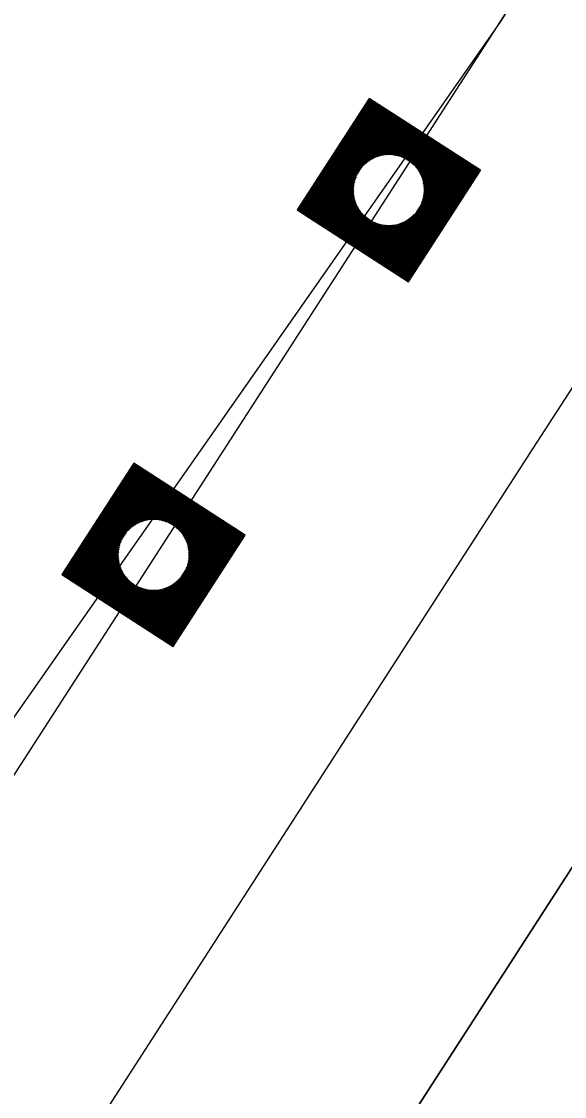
# Model space of a CAD drawing. Extents: x 14104283 to 14128447, y 8633203 to 8671666.
# Drawn here: x 14119381.31 to 14119406.4, y 8669210.11 to 8669259.76 of the extents above; entities that cross this region are included whole.
import ezdxf

# ---------------------------------------------------------------- set-up
doc = ezdxf.new("R2010")
doc.units = 0
for name, color, linetype in [('dsnCellElements', 7, 'Continuous'), ('dsnPaintExistingBrokenLaneLineWhite', 7, 'Continuous'), ('dsnPaintExistingEdgeLineRightWhite', 7, 'Continuous'), ('dsnPaintPlaceBrokenLineWhite', 7, 'Continuous'), ('dsnShadingPaved', 7, 'Continuous'), ('dsnStdLabel', 7, 'Continuous'), ('dsnTapeExistingChannelizingLaneYellow', 7, 'Continuous'), ('dsnTapePlaceChannelizingYellow', 7, 'Continuous')]:
    doc.layers.add(name, color=color, linetype=linetype)

msp = doc.modelspace()

# ---------------------------------------------------------------- linework, layer by layer
at = {"layer": 'dsnCellElements'}
for centre in [(14119398.282, 8669251.976), (14119387.415, 8669235.128)]:
    msp.add_circle(centre, 1.65, dxfattribs=at)
at = {"layer": 'dsnPaintExistingBrokenLaneLineWhite'}
for p, q in [((14119404.971, 8669240.065), (14119490.235, 8669372.153)), ((14119353.59, 8669160.467), (14119404.971, 8669240.065)), ((14119353.59, 8669160.467), (14119404.971, 8669240.065))]:
    msp.add_line(p, q, dxfattribs=at)
at = {"layer": 'dsnPaintExistingEdgeLineRightWhite'}
msp.add_line((14119329.789, 8669101.47), (14119537.52, 8669423.28), dxfattribs=at)
at = {"layer": 'dsnPaintPlaceBrokenLineWhite'}
for p, q in [((14119404.971, 8669240.065), (14119490.235, 8669372.153)), ((14119353.59, 8669160.467), (14119404.971, 8669240.065))]:
    msp.add_line(p, q, dxfattribs=at)
at = {"layer": 'dsnShadingPaved'}
for p, q in [((14119509.778, 8669424.497), (14119403.438, 8669259.759)), ((14119403.438, 8669259.759), (14119477.196, 8669374.023)), ((14119403.438, 8669259.759), (14119219.81, 8668997.415)), ((14119292.603, 8669088.156), (14119403.438, 8669259.759)), ((14119415.053, 8669233.557), (14119367.38, 8669159.704))]:
    msp.add_line(p, q, dxfattribs=at)
at = {"layer": 'dsnStdLabel'}
for points in [[(14119399.192, 8669247.741), (14119402.517, 8669252.886), (14119397.372, 8669256.211), (14119394.047, 8669251.066), (14119399.192, 8669247.741)], [(14119399.189, 8669247.743), (14119402.512, 8669252.885), (14119397.373, 8669256.206), (14119394.051, 8669251.067), (14119399.193, 8669247.744)], [(14119399.186, 8669247.745), (14119402.507, 8669252.884), (14119397.374, 8669256.202), (14119394.056, 8669251.068), (14119399.195, 8669247.747)], [(14119399.234, 8669247.879), (14119402.462, 8669252.874), (14119397.384, 8669256.156), (14119394.102, 8669251.078), (14119399.213, 8669247.775)], [(14119399.224, 8669247.925), (14119402.416, 8669252.865), (14119397.393, 8669256.111), (14119394.147, 8669251.088), (14119399.231, 8669247.802)], [(14119399.214, 8669247.971), (14119402.371, 8669252.855), (14119397.403, 8669256.065), (14119394.193, 8669251.098), (14119399.249, 8669247.83)], [(14119399.204, 8669248.016), (14119402.325, 8669252.845), (14119397.413, 8669256.019), (14119394.239, 8669251.107), (14119399.234, 8669247.879)], [(14119399.194, 8669248.062), (14119402.279, 8669252.835), (14119397.423, 8669255.974), (14119394.284, 8669251.117), (14119399.224, 8669247.925)], [(14119399.185, 8669248.107), (14119402.234, 8669252.825), (14119397.433, 8669255.928), (14119394.33, 8669251.127), (14119399.214, 8669247.971)], [(14119399.175, 8669248.153), (14119402.188, 8669252.815), (14119397.442, 8669255.882), (14119394.375, 8669251.137), (14119399.204, 8669248.016)], [(14119399.165, 8669248.199), (14119402.142, 8669252.806), (14119397.452, 8669255.837), (14119394.421, 8669251.147), (14119399.194, 8669248.062)], [(14119399.155, 8669248.244), (14119402.097, 8669252.796), (14119397.462, 8669255.791), (14119394.467, 8669251.156), (14119399.185, 8669248.107)], [(14119399.145, 8669248.29), (14119402.051, 8669252.786), (14119397.472, 8669255.746), (14119394.512, 8669251.166), (14119399.175, 8669248.153)], [(14119399.136, 8669248.336), (14119402.005, 8669252.776), (14119397.482, 8669255.7), (14119394.558, 8669251.176), (14119399.165, 8669248.199)], [(14119399.126, 8669248.381), (14119401.96, 8669252.766), (14119397.491, 8669255.654), (14119394.604, 8669251.186), (14119399.155, 8669248.244)], [(14119399.116, 8669248.427), (14119401.914, 8669252.757), (14119397.501, 8669255.609), (14119394.649, 8669251.196), (14119399.145, 8669248.29)], [(14119399.106, 8669248.472), (14119401.869, 8669252.747), (14119397.511, 8669255.563), (14119394.695, 8669251.206), (14119399.136, 8669248.336)], [(14119399.096, 8669248.518), (14119401.823, 8669252.737), (14119397.521, 8669255.517), (14119394.74, 8669251.215), (14119399.126, 8669248.381)], [(14119399.087, 8669248.564), (14119401.777, 8669252.727), (14119397.531, 8669255.472), (14119394.786, 8669251.225), (14119399.116, 8669248.427)], [(14119399.077, 8669248.609), (14119401.732, 8669252.717), (14119397.54, 8669255.426), (14119394.832, 8669251.235), (14119399.106, 8669248.472)], [(14119399.067, 8669248.655), (14119401.686, 8669252.708), (14119397.55, 8669255.381), (14119394.877, 8669251.245), (14119399.096, 8669248.518)], [(14119399.057, 8669248.701), (14119401.64, 8669252.698), (14119397.56, 8669255.335), (14119394.923, 8669251.255), (14119399.087, 8669248.564)], [(14119399.047, 8669248.746), (14119401.595, 8669252.688), (14119397.57, 8669255.289), (14119394.969, 8669251.264), (14119399.077, 8669248.609)], [(14119399.037, 8669248.792), (14119401.549, 8669252.678), (14119397.58, 8669255.244), (14119395.014, 8669251.274), (14119399.067, 8669248.655)], [(14119399.028, 8669248.837), (14119401.504, 8669252.668), (14119397.589, 8669255.198), (14119395.06, 8669251.284), (14119399.057, 8669248.701)], [(14119399.018, 8669248.883), (14119401.458, 8669252.659), (14119397.599, 8669255.152), (14119395.105, 8669251.294), (14119399.047, 8669248.746)], [(14119399.008, 8669248.929), (14119401.412, 8669252.649), (14119397.609, 8669255.107), (14119395.151, 8669251.304), (14119399.037, 8669248.792)], [(14119398.998, 8669248.974), (14119401.367, 8669252.639), (14119397.619, 8669255.061), (14119395.197, 8669251.313), (14119399.028, 8669248.837)], [(14119398.988, 8669249.02), (14119401.321, 8669252.629), (14119397.629, 8669255.016), (14119395.242, 8669251.323), (14119399.018, 8669248.883)], [(14119398.979, 8669249.066), (14119401.275, 8669252.619), (14119397.638, 8669254.97), (14119395.288, 8669251.333), (14119399.008, 8669248.929)], [(14119398.969, 8669249.111), (14119401.23, 8669252.61), (14119397.648, 8669254.924), (14119395.334, 8669251.343), (14119398.998, 8669248.974)], [(14119398.959, 8669249.157), (14119401.184, 8669252.6), (14119397.658, 8669254.879), (14119395.379, 8669251.353), (14119398.988, 8669249.02)], [(14119398.949, 8669249.202), (14119401.139, 8669252.59), (14119397.668, 8669254.833), (14119395.425, 8669251.362), (14119398.979, 8669249.066)], [(14119398.939, 8669249.248), (14119401.093, 8669252.58), (14119397.678, 8669254.787), (14119395.47, 8669251.372), (14119398.969, 8669249.111)], [(14119398.93, 8669249.294), (14119401.047, 8669252.57), (14119397.687, 8669254.742), (14119395.516, 8669251.382), (14119398.959, 8669249.157)], [(14119398.92, 8669249.339), (14119401.002, 8669252.561), (14119397.697, 8669254.696), (14119395.562, 8669251.392), (14119398.949, 8669249.202)], [(14119398.91, 8669249.385), (14119400.956, 8669252.551), (14119397.707, 8669254.651), (14119395.607, 8669251.402), (14119398.939, 8669249.248)], [(14119398.9, 8669249.431), (14119400.91, 8669252.541), (14119397.717, 8669254.605), (14119395.653, 8669251.411), (14119398.93, 8669249.294)], [(14119398.89, 8669249.476), (14119400.865, 8669252.531), (14119397.727, 8669254.559), (14119395.699, 8669251.421), (14119398.92, 8669249.339)], [(14119398.881, 8669249.522), (14119400.819, 8669252.521), (14119397.736, 8669254.514), (14119395.744, 8669251.431), (14119398.91, 8669249.385)], [(14119398.871, 8669249.567), (14119400.774, 8669252.512), (14119397.746, 8669254.468), (14119395.79, 8669251.441), (14119398.9, 8669249.431)], [(14119398.861, 8669249.613), (14119400.728, 8669252.502), (14119397.756, 8669254.422), (14119395.835, 8669251.451), (14119398.89, 8669249.476)], [(14119398.851, 8669249.659), (14119400.682, 8669252.492), (14119397.766, 8669254.377), (14119395.881, 8669251.46), (14119398.881, 8669249.522)], [(14119398.841, 8669249.704), (14119400.637, 8669252.482), (14119397.776, 8669254.331), (14119395.927, 8669251.47), (14119398.871, 8669249.567)], [(14119398.832, 8669249.75), (14119400.591, 8669252.472), (14119397.786, 8669254.286), (14119395.972, 8669251.48), (14119398.861, 8669249.613)], [(14119398.822, 8669249.796), (14119400.545, 8669252.463), (14119397.795, 8669254.24), (14119396.018, 8669251.49), (14119398.851, 8669249.659)], [(14119398.894, 8669253.491), (14119397.805, 8669254.194), (14119397.102, 8669253.106)], [(14119398.759, 8669253.538), (14119397.815, 8669254.149), (14119397.205, 8669253.204)], [(14119398.655, 8669253.566), (14119397.825, 8669254.103), (14119397.288, 8669253.273)], [(14119398.566, 8669253.585), (14119397.835, 8669254.057), (14119397.362, 8669253.326)], [(14119398.486, 8669253.597), (14119397.844, 8669254.012), (14119397.429, 8669253.37)], [(14119398.414, 8669253.604), (14119397.854, 8669253.966), (14119397.492, 8669253.406)], [(14119398.347, 8669253.608), (14119397.864, 8669253.92), (14119397.552, 8669253.438)], [(14119398.284, 8669253.61), (14119397.874, 8669253.875), (14119397.609, 8669253.465)], [(14119398.225, 8669253.609), (14119397.884, 8669253.829), (14119397.663, 8669253.488)], [(14119398.169, 8669253.606), (14119397.893, 8669253.784), (14119397.716, 8669253.508)], [(14119398.115, 8669253.601), (14119397.903, 8669253.738), (14119397.766, 8669253.526)], [(14119398.064, 8669253.595), (14119397.913, 8669253.692), (14119397.816, 8669253.542)], [(14119398.014, 8669253.588), (14119397.923, 8669253.647), (14119397.864, 8669253.555)], [(14119397.967, 8669253.579), (14119397.933, 8669253.601), (14119397.91, 8669253.567)], [(14119399.796, 8669251.364), (14119400.5, 8669252.453), (14119399.411, 8669253.156)], [(14119399.844, 8669251.499), (14119400.454, 8669252.443), (14119399.51, 8669253.053)], [(14119399.872, 8669251.603), (14119400.409, 8669252.433), (14119399.578, 8669252.97)], [(14119396.767, 8669252.588), (14119396.064, 8669251.5), (14119397.152, 8669250.796)], [(14119396.72, 8669252.454), (14119396.109, 8669251.509), (14119397.054, 8669250.899)], [(14119399.89, 8669251.692), (14119400.363, 8669252.423), (14119399.632, 8669252.896)], [(14119399.902, 8669251.771), (14119400.317, 8669252.414), (14119399.675, 8669252.828)], [(14119399.91, 8669251.844), (14119400.272, 8669252.404), (14119399.712, 8669252.766)], [(14119399.914, 8669251.911), (14119400.226, 8669252.394), (14119399.743, 8669252.706)], [(14119399.915, 8669251.974), (14119400.18, 8669252.384), (14119399.77, 8669252.649)], [(14119399.914, 8669252.033), (14119400.135, 8669252.374), (14119399.793, 8669252.595)], [(14119399.911, 8669252.089), (14119400.089, 8669252.365), (14119399.814, 8669252.542)], [(14119399.907, 8669252.143), (14119400.043, 8669252.355), (14119399.832, 8669252.492)], [(14119399.901, 8669252.194), (14119399.998, 8669252.345), (14119399.847, 8669252.442)], [(14119396.691, 8669252.349), (14119396.155, 8669251.519), (14119396.985, 8669250.983)], [(14119396.673, 8669252.26), (14119396.201, 8669251.529), (14119396.932, 8669251.056)], [(14119396.661, 8669252.181), (14119396.246, 8669251.539), (14119396.888, 8669251.124)], [(14119396.654, 8669252.108), (14119396.292, 8669251.549), (14119396.852, 8669251.187)], [(14119396.649, 8669252.041), (14119396.337, 8669251.558), (14119396.82, 8669251.246)], [(14119396.648, 8669251.979), (14119396.383, 8669251.568), (14119396.793, 8669251.303)], [(14119399.893, 8669252.244), (14119399.952, 8669252.335), (14119399.861, 8669252.394)], [(14119399.885, 8669252.291), (14119399.907, 8669252.325), (14119399.872, 8669252.347)], [(14119396.649, 8669251.919), (14119396.429, 8669251.578), (14119396.77, 8669251.357)], [(14119396.652, 8669251.863), (14119396.474, 8669251.588), (14119396.749, 8669251.41)], [(14119396.657, 8669251.809), (14119396.52, 8669251.598), (14119396.732, 8669251.461)], [(14119396.663, 8669251.758), (14119396.566, 8669251.607), (14119396.716, 8669251.51)], [(14119396.67, 8669251.709), (14119396.611, 8669251.617), (14119396.703, 8669251.558)], [(14119396.679, 8669251.661), (14119396.657, 8669251.627), (14119396.691, 8669251.605)], [(14119397.67, 8669250.462), (14119398.841, 8669249.704)], [(14119398.724, 8669250.252), (14119398.848, 8669250.444)], [(14119398.734, 8669250.206), (14119398.9, 8669250.464)], [(14119398.743, 8669250.161), (14119398.955, 8669250.488)], [(14119398.753, 8669250.115), (14119399.012, 8669250.515)], [(14119398.763, 8669250.069), (14119399.071, 8669250.546)], [(14119398.773, 8669250.024), (14119399.134, 8669250.583)], [(14119398.783, 8669249.978), (14119399.201, 8669250.626)], [(14119398.792, 8669249.933), (14119399.275, 8669250.68)], [(14119398.802, 8669249.887), (14119399.359, 8669250.748)], [(14119398.812, 8669249.841), (14119399.462, 8669250.847)], [(14119397.804, 8669250.414), (14119398.832, 8669249.75)], [(14119397.908, 8669250.386), (14119398.822, 8669249.796)], [(14119397.998, 8669250.368), (14119398.812, 8669249.841)], [(14119398.077, 8669250.356), (14119398.802, 8669249.887)], [(14119398.149, 8669250.348), (14119398.792, 8669249.933)], [(14119398.217, 8669250.344), (14119398.783, 8669249.978)], [(14119398.279, 8669250.343), (14119398.773, 8669250.024)], [(14119398.339, 8669250.344), (14119398.763, 8669250.069)], [(14119398.395, 8669250.347), (14119398.753, 8669250.115)], [(14119398.448, 8669250.351), (14119398.743, 8669250.161)], [(14119398.5, 8669250.357), (14119398.734, 8669250.206)], [(14119398.549, 8669250.365), (14119398.724, 8669250.252)], [(14119398.597, 8669250.373), (14119398.714, 8669250.298)], [(14119398.714, 8669250.298), (14119398.797, 8669250.426)], [(14119388.325, 8669230.893), (14119391.65, 8669236.038), (14119386.505, 8669239.362), (14119383.18, 8669234.218), (14119388.325, 8669230.893)], [(14119388.322, 8669230.895), (14119391.645, 8669236.037), (14119386.506, 8669239.358), (14119383.185, 8669234.219), (14119388.327, 8669230.896)], [(14119388.319, 8669230.896), (14119391.641, 8669236.036), (14119386.507, 8669239.353), (14119383.189, 8669234.22), (14119388.329, 8669230.898)], [(14119388.367, 8669231.031), (14119391.595, 8669236.026), (14119386.517, 8669239.308), (14119383.235, 8669234.23), (14119388.346, 8669230.926)], [(14119388.357, 8669231.076), (14119391.55, 8669236.016), (14119386.527, 8669239.262), (14119383.281, 8669234.239), (14119388.364, 8669230.954)], [(14119388.347, 8669231.122), (14119391.504, 8669236.006), (14119386.537, 8669239.216), (14119383.326, 8669234.249), (14119388.382, 8669230.982)], [(14119388.338, 8669231.168), (14119391.458, 8669235.996), (14119386.546, 8669239.171), (14119383.372, 8669234.259), (14119388.367, 8669231.031)], [(14119388.328, 8669231.213), (14119391.413, 8669235.987), (14119386.556, 8669239.125), (14119383.418, 8669234.269), (14119388.357, 8669231.076)], [(14119388.318, 8669231.259), (14119391.367, 8669235.977), (14119386.566, 8669239.08), (14119383.463, 8669234.279), (14119388.347, 8669231.122)], [(14119388.308, 8669231.304), (14119391.321, 8669235.967), (14119386.576, 8669239.034), (14119383.509, 8669234.288), (14119388.338, 8669231.168)], [(14119388.298, 8669231.35), (14119391.276, 8669235.957), (14119386.586, 8669238.988), (14119383.554, 8669234.298), (14119388.328, 8669231.213)], [(14119388.289, 8669231.396), (14119391.23, 8669235.947), (14119386.595, 8669238.943), (14119383.6, 8669234.308), (14119388.318, 8669231.259)], [(14119388.279, 8669231.441), (14119391.185, 8669235.938), (14119386.605, 8669238.897), (14119383.646, 8669234.318), (14119388.308, 8669231.304)], [(14119388.269, 8669231.487), (14119391.139, 8669235.928), (14119386.615, 8669238.851), (14119383.691, 8669234.328), (14119388.298, 8669231.35)], [(14119388.259, 8669231.533), (14119391.093, 8669235.918), (14119386.625, 8669238.806), (14119383.737, 8669234.337), (14119388.289, 8669231.396)], [(14119388.249, 8669231.578), (14119391.048, 8669235.908), (14119386.635, 8669238.76), (14119383.783, 8669234.347), (14119388.279, 8669231.441)], [(14119388.24, 8669231.624), (14119391.002, 8669235.898), (14119386.644, 8669238.715), (14119383.828, 8669234.357), (14119388.269, 8669231.487)], [(14119388.23, 8669231.67), (14119390.956, 8669235.889), (14119386.654, 8669238.669), (14119383.874, 8669234.367), (14119388.259, 8669231.533)], [(14119388.22, 8669231.715), (14119390.911, 8669235.879), (14119386.664, 8669238.623), (14119383.919, 8669234.377), (14119388.249, 8669231.578)], [(14119388.21, 8669231.761), (14119390.865, 8669235.869), (14119386.674, 8669238.578), (14119383.965, 8669234.386), (14119388.24, 8669231.624)], [(14119388.2, 8669231.806), (14119390.82, 8669235.859), (14119386.684, 8669238.532), (14119384.011, 8669234.396), (14119388.23, 8669231.67)], [(14119388.191, 8669231.852), (14119390.774, 8669235.849), (14119386.693, 8669238.486), (14119384.056, 8669234.406), (14119388.22, 8669231.715)], [(14119388.181, 8669231.898), (14119390.728, 8669235.839), (14119386.703, 8669238.441), (14119384.102, 8669234.416), (14119388.21, 8669231.761)], [(14119388.171, 8669231.943), (14119390.683, 8669235.83), (14119386.713, 8669238.395), (14119384.148, 8669234.426), (14119388.2, 8669231.806)], [(14119388.161, 8669231.989), (14119390.637, 8669235.82), (14119386.723, 8669238.35), (14119384.193, 8669234.435), (14119388.191, 8669231.852)], [(14119388.151, 8669232.035), (14119390.591, 8669235.81), (14119386.733, 8669238.304), (14119384.239, 8669234.445), (14119388.181, 8669231.898)], [(14119388.141, 8669232.08), (14119390.546, 8669235.8), (14119386.742, 8669238.258), (14119384.284, 8669234.455), (14119388.171, 8669231.943)], [(14119388.132, 8669232.126), (14119390.5, 8669235.79), (14119386.752, 8669238.213), (14119384.33, 8669234.465), (14119388.161, 8669231.989)], [(14119388.122, 8669232.171), (14119390.454, 8669235.781), (14119386.762, 8669238.167), (14119384.376, 8669234.475), (14119388.151, 8669232.035)], [(14119388.112, 8669232.217), (14119390.409, 8669235.771), (14119386.772, 8669238.121), (14119384.421, 8669234.484), (14119388.141, 8669232.08)], [(14119388.102, 8669232.263), (14119390.363, 8669235.761), (14119386.782, 8669238.076), (14119384.467, 8669234.494), (14119388.132, 8669232.126)], [(14119388.092, 8669232.308), (14119390.318, 8669235.751), (14119386.791, 8669238.03), (14119384.513, 8669234.504), (14119388.122, 8669232.171)], [(14119388.083, 8669232.354), (14119390.272, 8669235.741), (14119386.801, 8669237.984), (14119384.558, 8669234.514), (14119388.112, 8669232.217)], [(14119388.073, 8669232.4), (14119390.226, 8669235.732), (14119386.811, 8669237.939), (14119384.604, 8669234.524), (14119388.102, 8669232.263)], [(14119388.063, 8669232.445), (14119390.181, 8669235.722), (14119386.821, 8669237.893), (14119384.65, 8669234.533), (14119388.092, 8669232.308)], [(14119388.053, 8669232.491), (14119390.135, 8669235.712), (14119386.831, 8669237.848), (14119384.695, 8669234.543), (14119388.083, 8669232.354)], [(14119388.043, 8669232.536), (14119390.089, 8669235.702), (14119386.841, 8669237.802), (14119384.741, 8669234.553), (14119388.073, 8669232.4)], [(14119388.034, 8669232.582), (14119390.044, 8669235.692), (14119386.85, 8669237.756), (14119384.786, 8669234.563), (14119388.063, 8669232.445)], [(14119388.024, 8669232.628), (14119389.998, 8669235.683), (14119386.86, 8669237.711), (14119384.832, 8669234.573), (14119388.053, 8669232.491)], [(14119388.014, 8669232.673), (14119389.953, 8669235.673), (14119386.87, 8669237.665), (14119384.878, 8669234.582), (14119388.043, 8669232.536)], [(14119388.004, 8669232.719), (14119389.907, 8669235.663), (14119386.88, 8669237.619), (14119384.923, 8669234.592), (14119388.034, 8669232.582)], [(14119387.994, 8669232.765), (14119389.861, 8669235.653), (14119386.89, 8669237.574), (14119384.969, 8669234.602), (14119388.024, 8669232.628)], [(14119387.985, 8669232.81), (14119389.816, 8669235.643), (14119386.899, 8669237.528), (14119385.015, 8669234.612), (14119388.014, 8669232.673)], [(14119387.975, 8669232.856), (14119389.77, 8669235.634), (14119386.909, 8669237.483), (14119385.06, 8669234.622), (14119388.004, 8669232.719)], [(14119387.965, 8669232.901), (14119389.724, 8669235.624), (14119386.919, 8669237.437), (14119385.106, 8669234.631), (14119387.994, 8669232.765)], [(14119387.955, 8669232.947), (14119389.679, 8669235.614), (14119386.929, 8669237.391), (14119385.151, 8669234.641), (14119387.985, 8669232.81)], [(14119388.027, 8669236.642), (14119386.939, 8669237.346), (14119386.235, 8669236.257)], [(14119387.893, 8669236.69), (14119386.948, 8669237.3), (14119386.338, 8669236.356)], [(14119387.788, 8669236.718), (14119386.958, 8669237.254), (14119386.422, 8669236.424)], [(14119387.699, 8669236.736), (14119386.968, 8669237.209), (14119386.495, 8669236.478)], [(14119387.62, 8669236.748), (14119386.978, 8669237.163), (14119386.563, 8669236.521)], [(14119387.547, 8669236.756), (14119386.988, 8669237.118), (14119386.626, 8669236.558)], [(14119387.48, 8669236.76), (14119386.997, 8669237.072), (14119386.685, 8669236.589)], [(14119387.417, 8669236.761), (14119387.007, 8669237.026), (14119386.742, 8669236.616)], [(14119387.358, 8669236.76), (14119387.017, 8669236.981), (14119386.796, 8669236.639)], [(14119387.302, 8669236.757), (14119387.027, 8669236.935), (14119386.849, 8669236.66)], [(14119387.248, 8669236.753), (14119387.037, 8669236.889), (14119386.9, 8669236.678)], [(14119387.197, 8669236.746), (14119387.046, 8669236.844), (14119386.949, 8669236.693)], [(14119387.148, 8669236.739), (14119387.056, 8669236.798), (14119386.997, 8669236.707)], [(14119387.1, 8669236.73), (14119387.066, 8669236.753), (14119387.044, 8669236.718)], [(14119388.93, 8669234.516), (14119389.633, 8669235.604), (14119388.544, 8669236.308)], [(14119388.977, 8669234.65), (14119389.588, 8669235.594), (14119388.643, 8669236.205)], [(14119389.005, 8669234.754), (14119389.542, 8669235.585), (14119388.712, 8669236.121)], [(14119389.024, 8669234.844), (14119389.496, 8669235.575), (14119388.765, 8669236.047)], [(14119385.901, 8669235.74), (14119385.197, 8669234.651), (14119386.286, 8669233.947)], [(14119385.853, 8669235.605), (14119385.243, 8669234.661), (14119386.187, 8669234.051)], [(14119389.036, 8669234.923), (14119389.451, 8669235.565), (14119388.809, 8669235.98)], [(14119389.043, 8669234.995), (14119389.405, 8669235.555), (14119388.845, 8669235.917)], [(14119389.047, 8669235.062), (14119389.359, 8669235.545), (14119388.876, 8669235.857)], [(14119389.049, 8669235.125), (14119389.314, 8669235.536), (14119388.903, 8669235.801)], [(14119389.048, 8669235.185), (14119389.268, 8669235.526), (14119388.927, 8669235.746)], [(14119389.045, 8669235.241), (14119389.223, 8669235.516), (14119388.947, 8669235.694)], [(14119389.04, 8669235.294), (14119389.177, 8669235.506), (14119388.965, 8669235.643)], [(14119389.034, 8669235.346), (14119389.131, 8669235.496), (14119388.981, 8669235.594)], [(14119385.825, 8669235.501), (14119385.288, 8669234.671), (14119386.118, 8669234.134)], [(14119385.807, 8669235.412), (14119385.334, 8669234.68), (14119386.065, 8669234.208)], [(14119385.794, 8669235.332), (14119385.38, 8669234.69), (14119386.022, 8669234.275)], [(14119385.787, 8669235.26), (14119385.425, 8669234.7), (14119385.985, 8669234.338)], [(14119385.783, 8669235.193), (14119385.471, 8669234.71), (14119385.954, 8669234.398)], [(14119385.782, 8669235.13), (14119385.516, 8669234.72), (14119385.927, 8669234.455)], [(14119385.783, 8669235.071), (14119385.562, 8669234.729), (14119385.903, 8669234.509)], [(14119389.027, 8669235.395), (14119389.086, 8669235.487), (14119388.994, 8669235.546)], [(14119389.018, 8669235.443), (14119389.04, 8669235.477), (14119389.006, 8669235.499)], [(14119385.786, 8669235.014), (14119385.608, 8669234.739), (14119385.883, 8669234.561)], [(14119385.79, 8669234.961), (14119385.653, 8669234.749), (14119385.865, 8669234.612)], [(14119385.796, 8669234.909), (14119385.699, 8669234.759), (14119385.85, 8669234.662)], [(14119385.804, 8669234.86), (14119385.745, 8669234.769), (14119385.836, 8669234.71)], [(14119385.812, 8669234.813), (14119385.79, 8669234.779), (14119385.824, 8669234.756)], [(14119386.803, 8669233.613), (14119387.975, 8669232.856)], [(14119386.938, 8669233.566), (14119387.965, 8669232.901)], [(14119387.847, 8669233.449), (14119387.93, 8669233.578)], [(14119387.857, 8669233.403), (14119387.981, 8669233.595)], [(14119387.867, 8669233.358), (14119388.034, 8669233.616)], [(14119387.877, 8669233.312), (14119388.088, 8669233.639)], [(14119387.887, 8669233.266), (14119388.145, 8669233.666)], [(14119387.896, 8669233.221), (14119388.204, 8669233.698)], [(14119387.906, 8669233.175), (14119388.267, 8669233.734)], [(14119387.916, 8669233.13), (14119388.335, 8669233.778)], [(14119387.926, 8669233.084), (14119388.409, 8669233.831)], [(14119387.936, 8669233.038), (14119388.492, 8669233.9)], [(14119387.945, 8669232.993), (14119388.595, 8669233.998)], [(14119387.042, 8669233.537), (14119387.955, 8669232.947)], [(14119387.131, 8669233.519), (14119387.945, 8669232.993)], [(14119387.21, 8669233.507), (14119387.936, 8669233.038)], [(14119387.283, 8669233.5), (14119387.926, 8669233.084)], [(14119387.35, 8669233.495), (14119387.916, 8669233.13)], [(14119387.413, 8669233.494), (14119387.906, 8669233.175)], [(14119387.472, 8669233.495), (14119387.896, 8669233.221)], [(14119387.528, 8669233.498), (14119387.887, 8669233.266)], [(14119387.582, 8669233.503), (14119387.877, 8669233.312)], [(14119387.633, 8669233.509), (14119387.867, 8669233.358)], [(14119387.683, 8669233.516), (14119387.857, 8669233.403)], [(14119387.73, 8669233.525), (14119387.847, 8669233.449)]]:
    msp.add_lwpolyline(points, dxfattribs=at)
at = {"layer": 'dsnTapeExistingChannelizingLaneYellow'}
msp.add_line((14119403.438, 8669259.759), (14119219.81, 8668997.415), dxfattribs=at)
at = {"layer": 'dsnTapePlaceChannelizingYellow'}
msp.add_line((14119292.603, 8669088.156), (14119403.438, 8669259.759), dxfattribs=at)

doc.saveas('drawing.dxf')
